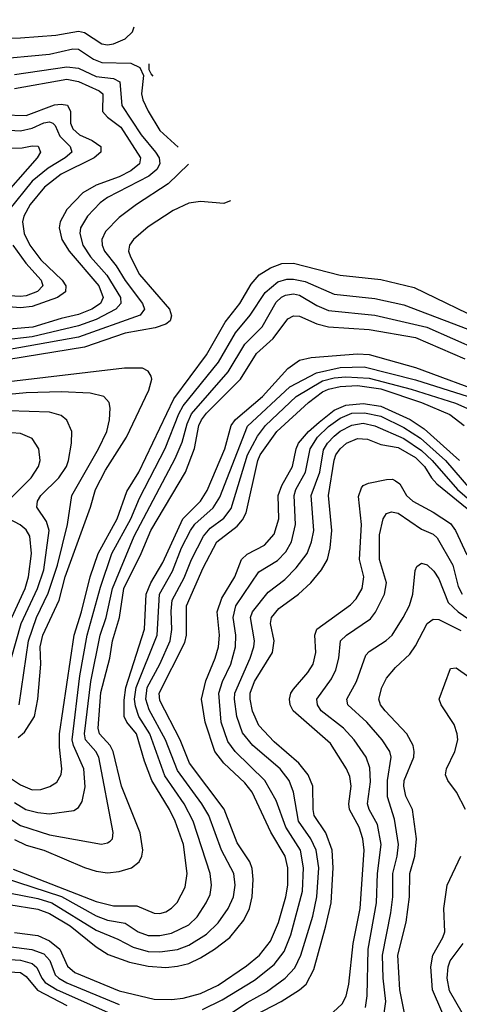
# Model space of a CAD drawing. Header units: inches. Extents: x 1305375 to 1407406, y 744550 to 841633.
# Tile 431 of 509: x 1371927 to 1373440, y 835901 to 839285. Entities that reach past the tile are written whole.
import ezdxf

# ---------------------------------------------------------------- set-up
doc = ezdxf.new("R2010")
doc.units = ezdxf.units.IN
doc.header["$MEASUREMENT"] = 0
doc.layers.add('B3873', color=7, linetype='Continuous')

msp = doc.modelspace()

# ---------------------------------------------------------------- linework, layer by layer
at = {"layer": 'B3873', "color": 5}
for points, elevation in [([(1370864.8, 839285.4), (1370910, 839281.5), (1371110, 839224.7), (1371170, 839215.9), (1371232.2, 839192.2), (1371270, 839190.1), (1371370, 839206.7), (1371410, 839200.7), (1371470, 839181), (1371490, 839179.5), (1371530, 839188.3), (1371590, 839206), (1371707.5, 839207.5), (1371870, 839221.9), (1371930, 839222.8), (1372052.2, 839232.2), (1372130, 839245.6), (1372150, 839241.4), (1372210, 839202.7), (1372230, 839199.1), (1372250, 839202.7), (1372290, 839219.1), (1372315.9, 839244.1), (1372321.2, 839260.5)], 1780), ([(1371830, 839148.3), (1372030, 839167.2), (1372110, 839185.3), (1372130, 839183.9), (1372181.5, 839150), (1372210, 839138), (1372310, 839136.3), (1372340.6, 839120.6), (1372353.4, 839093.4), (1372347.1, 839030), (1372351.3, 839010), (1372370, 838971.2), (1372410, 838904.8), (1372473.1, 838847.2)], 1760), ([(1371910, 839096.5), (1372090, 839123.9), (1372130, 839119.2), (1372190, 839090.1), (1372250, 839083), (1372271.8, 839071.8), (1372278.4, 838990), (1372345.9, 838890), (1372394.2, 838830), (1372407, 838810), (1372409.4, 838790), (1372399.3, 838770), (1372372.3, 838747.7), (1372230, 838673.8), (1372204.2, 838655.8), (1372161.1, 838610), (1372137, 838570), (1372134.3, 838550), (1372145.1, 838510), (1372171, 838470), (1372227.6, 838407.6), (1372274.2, 838330), (1372274.9, 838310), (1372258, 838290), (1372190, 838254.9), (1372130, 838232.8), (1371970, 838195.4), (1371870, 838183.3)], 1740), ([(1372386.8, 839090.9), (1372379.3, 839099.3), (1372372.8, 839112.8), (1372372.7, 839133.9)], 1760), ([(1371910, 839048.4), (1372090, 839080.9), (1372130, 839073.5), (1372200.8, 839040.8), (1372213.6, 839030), (1372212.7, 838970), (1372229.1, 838950), (1372275.6, 838915.6), (1372343.2, 838810), (1372339.4, 838790), (1372310, 838765.4), (1372270, 838744.8), (1372190, 838716.4), (1372145.1, 838690), (1372090, 838633.3), (1372066.7, 838590), (1372063.3, 838570), (1372072, 838530), (1372097.3, 838490), (1372199.5, 838370), (1372214.2, 838330), (1372205.3, 838310), (1372175.5, 838290), (1372130, 838271.6), (1372070, 838258.1), (1371972.1, 838227.9), (1371850, 838217.6)], 1720), ([(1371870, 838958.7), (1371950, 838956.3), (1372047.7, 838992.3), (1372070, 838995.2), (1372092, 838992), (1372102, 838970), (1372102.4, 838930), (1372109.9, 838909.9), (1372133.3, 838890), (1372176.4, 838870), (1372206.2, 838850), (1372206.8, 838830), (1372184.1, 838810), (1372070, 838754.8), (1372013.2, 838710), (1371963.1, 838650), (1371941.6, 838610), (1371937.4, 838590), (1371943.1, 838550), (1371962.8, 838510), (1371999.9, 838459.9), (1372073.4, 838390), (1372086.1, 838370), (1372084.6, 838350), (1372057.9, 838330), (1371970, 838299.4), (1371930, 838294.6), (1371859.1, 838300.9)], 1680), ([(1371870, 838906.4), (1371930, 838903.5), (1371970, 838913), (1372010.4, 838930.4), (1372030, 838934.3), (1372041.5, 838930), (1372050, 838922.2), (1372065.3, 838885.3), (1372101.2, 838850), (1372106.8, 838830), (1372083.4, 838810), (1372025, 838775), (1371970, 838729.9), (1371889.2, 838630)], 1660), ([(1371890, 838843.3), (1371935.4, 838844.6), (1371970, 838852), (1371990.9, 838850.9), (1371998.8, 838830), (1371987.9, 838810), (1371845.1, 838650)], 1640), ([(1372508.7, 838788.5), (1372438.9, 838721.1), (1372329.5, 838650), (1372270, 838605.3), (1372222.8, 838557.2), (1372209.8, 838530.2), (1372210.8, 838510), (1372219.7, 838490), (1372259.8, 838439.8), (1372290, 838389.3), (1372349.7, 838310), (1372357.4, 838290), (1372341.5, 838270), (1372130, 838193.8), (1371750, 838126.8)], 1760), ([(1372652.6, 838663), (1372650, 838661.3), (1372630, 838654.1), (1372550, 838660.2), (1372510, 838654.7), (1372455.2, 838630), (1372370, 838573.8), (1372319.2, 838530), (1372305, 838510), (1372302.3, 838490), (1372308.5, 838470), (1372339.4, 838410), (1372442.9, 838290), (1372450, 838267.6), (1372445.1, 838250), (1372430, 838238.4), (1372394, 838226), (1372290, 838207.5), (1372150, 838159.8), (1371890, 838116.8)], 1780), ([(1371903.8, 838510), (1371948.7, 838448.7), (1372001.1, 838390), (1372006.5, 838370), (1371989, 838351), (1371950, 838335.9), (1371930, 838334.3), (1371770, 838342.8)], 1660), ([(1371861.2, 836701.2), (1371930, 836654.9), (1371970, 836638.5), (1372000.5, 836639.5), (1372031.1, 836648.9), (1372055.3, 836664.7), (1372070, 836690.7), (1372072.5, 836710), (1372064.1, 836784.1), (1372064.5, 836830), (1372115, 837170), (1372140.6, 837250), (1372169.7, 837370), (1372197.7, 837450), (1372263.4, 837570), (1372296.1, 837663.9), (1372337.3, 837730), (1372458.1, 837981.9), (1372570, 838133.6), (1372634.4, 838245.6), (1372684.8, 838310), (1372723.8, 838376.2), (1372752, 838408), (1372790, 838432.9), (1372830, 838447.6), (1372870, 838448.3), (1373030, 838407.3), (1373170, 838392.7), (1373284.8, 838364.8), (1373541.4, 838241.4)], 1780), ([(1371910, 836594.9), (1371948.7, 836570), (1371990, 836559.5), (1372030, 836555.7), (1372113.6, 836566.4), (1372130, 836577.5), (1372142.3, 836597.7), (1372152.2, 836647.8), (1372147.9, 836710), (1372112.8, 836790), (1372108.3, 836810), (1372134.9, 837030), (1372160.1, 837170), (1372205, 837334.9), (1372244.9, 837450), (1372310, 837570), (1372339.4, 837640.6), (1372428.3, 837811.7), (1372474.6, 837930), (1372490, 837958.3), (1372611.6, 838108.4), (1372670, 838208.9), (1372720.3, 838270), (1372772.5, 838347.5), (1372816, 838384), (1372846.6, 838393.4), (1372870, 838393.8), (1372910, 838385.7), (1373010, 838342.3), (1373150, 838327.3), (1373250, 838304.8), (1373470, 838221.1)], 1760), ([(1371897.4, 836537.4), (1371930, 836515.2), (1372030, 836483.6), (1372208.4, 836451.6), (1372230, 836455.2), (1372238.6, 836461.4), (1372246.4, 836470), (1372249, 836491), (1372199.9, 836750), (1372189.2, 836770), (1372154.4, 836810), (1372150.7, 836830), (1372171.8, 837010), (1372204.5, 837170), (1372224.6, 837230), (1372246.5, 837330), (1372321.9, 837510), (1372463, 837777), (1372487.1, 837832.9), (1372503.8, 837896.2), (1372518.7, 837930), (1372644.7, 838075.3), (1372701.7, 838170), (1372761.9, 838230), (1372810, 838313.8), (1372828.3, 838331.7), (1372841.7, 838338.3), (1372870, 838343), (1372890, 838338), (1372950, 838302.6), (1372990, 838285.8), (1373150, 838269.5), (1373328.8, 838228.8), (1373505.1, 838150)], 1740), ([(1371910, 836467.3), (1371950, 836448.2), (1372010.5, 836430.5), (1372150, 836371.3), (1372190, 836358.9), (1372230, 836352.9), (1372270, 836357.1), (1372312.4, 836370), (1372338, 836390), (1372348.3, 836410), (1372351.2, 836430), (1372341.6, 836490), (1372277.9, 836650), (1372248.6, 836770), (1372238.7, 836790), (1372202.3, 836830), (1372197, 836850), (1372207.1, 836972.9), (1372237.2, 837090), (1372246.8, 837150), (1372270.6, 837230), (1372285.5, 837330), (1372345.1, 837450), (1372379.2, 837530), (1372498.3, 837730), (1372529, 837811), (1372544.1, 837890), (1372552.7, 837910), (1372570, 837933.3), (1372687.6, 838050), (1372742.1, 838137.9), (1372799.2, 838190), (1372850, 838257.3), (1372870, 838267.4), (1372890, 838266.1), (1372950, 838240.1), (1372990, 838229.2), (1373130, 838220.9), (1373290, 838193.2), (1373459.3, 838119.3)], 1720), ([(1371905, 836365), (1372190, 836253.9), (1372250, 836239.4), (1372330, 836239.2), (1372390, 836213.4), (1372410, 836212.3), (1372430, 836218.4), (1372450, 836230.8), (1372469.2, 836250.8), (1372497.2, 836302.8), (1372504, 836350), (1372491.1, 836450), (1372462, 836530), (1372443.1, 836570), (1372382.5, 836670), (1372356.9, 836736.9), (1372329.9, 836830), (1372296.3, 836870), (1372286.9, 836890), (1372286.6, 836946.6), (1372293.1, 836990), (1372356.7, 837190), (1372362.7, 837310), (1372378.9, 837350), (1372419.9, 837419.9), (1372488.5, 837570), (1372549.6, 837630.4), (1372572.6, 837667.4), (1372633.2, 837810), (1372655.4, 837890), (1372670, 837910.6), (1372762.8, 837990), (1372850, 838086.6), (1372890, 838115.3), (1372930, 838124.1), (1373090, 838136.3), (1373130, 838134), (1373290, 838089.2), (1373550, 837993.5)], 1680), ([(1371870, 836336.7), (1372070.9, 836270.9), (1372190, 836204.4), (1372230, 836190), (1372290, 836179.3), (1372334.6, 836150), (1372370, 836137.7), (1372410, 836136.8), (1372450, 836145.4), (1372510, 836174.4), (1372538.1, 836201.9), (1372569.5, 836250), (1372582.4, 836277.6), (1372587.8, 836310), (1372582.9, 836350), (1372524.6, 836530), (1372493, 836590), (1372426.6, 836686.6), (1372374.8, 836830), (1372337.5, 836890), (1372325.4, 836925.4), (1372322.8, 836950), (1372328.1, 836990), (1372400.8, 837170), (1372408.8, 837310), (1372453.8, 837390), (1372484.3, 837470), (1372515.5, 837530), (1372530, 837551.1), (1372592.9, 837607.1), (1372615.7, 837644.3), (1372711.6, 837888.4), (1372856.8, 838023.2), (1372948.6, 838071.4), (1373030, 838090.2), (1373112.4, 838092.4), (1373290, 838047.3), (1373471.2, 837990)], 1660), ([(1371921.9, 836818.1), (1371944, 836836), (1371978.1, 836890), (1371990.2, 836950), (1371999.9, 837070), (1371998.1, 837130), (1372007, 837170), (1372063, 837290), (1372084.4, 837370), (1372171.2, 837610), (1372188.6, 837670), (1372223.2, 837736.8), (1372294.4, 837850), (1372371.5, 838011.5), (1372382.4, 838050), (1372380.2, 838060.2), (1372370, 838077.5), (1372350, 838087), (1372287.6, 838087.6), (1371890, 838040.2)], 1820), ([(1371890, 836283.3), (1371990, 836264.7), (1372037.7, 836250), (1372190, 836155.5), (1372265, 836125), (1372317.4, 836097.4), (1372370, 836082.6), (1372410, 836080.7), (1372470.6, 836089.4), (1372510, 836104.2), (1372570, 836141.6), (1372610, 836181.2), (1372645.4, 836230), (1372662.7, 836270), (1372668.4, 836310), (1372664.6, 836350), (1372621.7, 836430), (1372578.7, 836550), (1372554.4, 836590), (1372470, 836704.8), (1372429.3, 836810), (1372373.1, 836913.1), (1372361.1, 836950), (1372365.9, 836990), (1372410.2, 837070), (1372445.8, 837150), (1372451.1, 837188.9), (1372448.2, 837251.8), (1372451.8, 837290), (1372493.1, 837366.9), (1372518.4, 837430), (1372559.9, 837510), (1372582.9, 837537.1), (1372630, 837571.9), (1372655.4, 837604.6), (1372711.5, 837790), (1372745.8, 837854.2), (1372773.8, 837890), (1372879, 837990), (1372970, 838043.7), (1373010, 838054.1), (1373050, 838058.1), (1373130, 838053.5), (1373275.1, 838015.1), (1373426.9, 837966.9), (1373466, 837950)], 1640), ([(1371890, 836243.4), (1371990, 836227.3), (1372030, 836212.8), (1372101.6, 836170), (1372190, 836097.7), (1372231.5, 836071.5), (1372305.1, 836045.1), (1372370, 836031.4), (1372430, 836027.4), (1372470, 836031.2), (1372510, 836041.1), (1372550, 836059.9), (1372598.4, 836090), (1372650.3, 836130), (1372698.6, 836190), (1372718.5, 836230), (1372727.3, 836270), (1372731.1, 836330), (1372727.6, 836367.6), (1372719.9, 836390), (1372675.7, 836455.7), (1372631.2, 836571.2), (1372512.2, 836730), (1372479.5, 836810), (1372410, 836945.2), (1372407.3, 836970), (1372495.9, 837144.1), (1372501.3, 837170), (1372501.6, 837270), (1372558.9, 837401.1), (1372605.6, 837490), (1372675.9, 837544.1), (1372694.3, 837565.7), (1372707, 837590), (1372746.7, 837770), (1372754.8, 837790), (1372811.9, 837870), (1372921, 837970), (1372970, 838006.1), (1372990, 838015.7), (1373030, 838024.3), (1373090, 838027.8), (1373170, 838016.5), (1373310.6, 837970), (1373408.1, 837928.1), (1373457.5, 837890)], 1620), ([(1371926.1, 836930), (1371957.1, 837150), (1371985.1, 837230), (1372025.9, 837314.1), (1372057.6, 837410), (1372091.4, 837550), (1372106.3, 837650), (1372198.7, 837810), (1372227.3, 837870), (1372236.7, 837910), (1372239, 837950), (1372235.8, 837970), (1372217.4, 837990), (1372170, 838002), (1372070, 838006.1), (1371950, 838002.8), (1371890, 837996.5)], 1840), ([(1371865.6, 836974.4), (1371932.8, 837210), (1371988.5, 837330), (1372010, 837394), (1372028.3, 837530), (1372019.8, 837559.8), (1371986, 837610), (1371988.9, 837630), (1372000.4, 837650), (1372062.4, 837710), (1372088.2, 837750), (1372095.1, 837770), (1372106.1, 837830), (1372106.7, 837870), (1372090, 837908.7), (1372070, 837924.7), (1372030, 837936.6), (1371890, 837941.1)], 1860), ([(1371910, 836148), (1371990, 836137.3), (1372030, 836119.1), (1372065.8, 836090), (1372091.7, 836031.7), (1372117.7, 836010), (1372270, 835947.1), (1372390, 835918.3), (1372450, 835916.8), (1372490, 835921.5), (1372550, 835938.2), (1372610, 835966.5), (1372707.6, 836032.4), (1372752.4, 836070), (1372790, 836117.3), (1372818, 836182), (1372843.3, 836270), (1372850.2, 836310), (1372850.5, 836370), (1372841, 836410), (1372791.9, 836491.9), (1372727.9, 836630), (1372702.3, 836662.3), (1372629.5, 836729.5), (1372599.2, 836770), (1372565.5, 836870), (1372553, 836950), (1372567.6, 837012.4), (1372599.9, 837090), (1372611.7, 837130), (1372614.8, 837170), (1372607, 837250), (1372623.6, 837296.4), (1372667.6, 837370), (1372691.1, 837430), (1372710, 837447.5), (1372770, 837478.9), (1372803.1, 837516.9), (1372819.5, 837570), (1372817.5, 837650), (1372830, 837683.6), (1372866.1, 837750), (1372878.6, 837810), (1372887.3, 837830), (1372920.9, 837870), (1372957.6, 837902.4), (1373010, 837942.8), (1373050, 837960.4), (1373110, 837966.3), (1373170, 837956.9), (1373271.1, 837911.1), (1373318.9, 837878.9), (1373441.1, 837770)], 1580), ([(1372556.7, 835883.3), (1372624, 835916), (1372735.9, 835984.1), (1372802.8, 836037.2), (1372837.4, 836082.6), (1372860, 836140), (1372901.1, 836290), (1372904.3, 836370), (1372894.1, 836430), (1372843.2, 836510), (1372810, 836601.6), (1372771.1, 836670), (1372668.7, 836770), (1372644.2, 836804.2), (1372620.4, 836870), (1372613, 836970), (1372625.5, 837010), (1372653.5, 837070), (1372669.9, 837130), (1372671.7, 837170), (1372661.8, 837230), (1372671.6, 837270), (1372750, 837387.1), (1372814.2, 837425.8), (1372843.6, 837456.4), (1372863.3, 837490), (1372876.6, 837550), (1372871.7, 837650), (1372877.8, 837670), (1372910.5, 837730), (1372926.7, 837810), (1372952.1, 837850), (1372990, 837886.4), (1373030, 837916.1), (1373070, 837932.4), (1373114.5, 837934.5), (1373170, 837922), (1373250, 837883.4), (1373306.6, 837846.6), (1373393.3, 837770), (1373478.7, 837670)], 1560), ([(1371886.9, 837630), (1371966.3, 837710), (1371992.3, 837750), (1371997.4, 837770), (1371993.7, 837810), (1371970, 837846), (1371930, 837862.7), (1371868, 837868)], 1880), ([(1372639.6, 835860.4), (1372710, 835907.3), (1372776.6, 835943.4), (1372841.3, 835990), (1372874, 836026), (1372895.2, 836070), (1372935.8, 836204.2), (1372950.5, 836270), (1372956.5, 836370), (1372947.3, 836430), (1372929.4, 836469.4), (1372887.2, 836530), (1372869.5, 836630), (1372854.5, 836670), (1372823.7, 836710), (1372730, 836790.7), (1372694.4, 836834.4), (1372675.2, 836890), (1372666.4, 836950), (1372668.1, 836970), (1372720.7, 837090), (1372733.7, 837130), (1372735.8, 837150), (1372722.2, 837230), (1372728.3, 837250), (1372782.9, 837317.1), (1372839.4, 837360.6), (1372879.4, 837400.6), (1372916.7, 837450), (1372931.7, 837490), (1372939.2, 837530), (1372930.8, 837650), (1372960, 837730), (1372973, 837807), (1372987.3, 837830), (1373010, 837853.9), (1373030, 837871.3), (1373070, 837892), (1373110, 837898), (1373150, 837889.1), (1373250, 837845.8), (1373310, 837803.9), (1373347.2, 837770), (1373433.8, 837670), (1373527.2, 837590)], 1540), ([(1372737, 835863), (1372827.7, 835910), (1372890.4, 835950), (1372913.7, 835970), (1372939.2, 836020.8), (1372981.4, 836170), (1372998.8, 836250), (1373006.5, 836370), (1373002.4, 836430), (1372981.5, 836490), (1372941.2, 836550), (1372936.9, 836570), (1372936.1, 836650), (1372920.1, 836690), (1372887.8, 836730), (1372803.3, 836803.3), (1372750, 836859.4), (1372728.8, 836908.8), (1372720.5, 836950), (1372721.1, 836970), (1372735.8, 837010), (1372797.6, 837110), (1372803, 837150), (1372790.3, 837210), (1372794.4, 837230), (1372819.1, 837260.9), (1372886.6, 837310), (1372929.9, 837350), (1372966.3, 837393.7), (1372986.3, 837430), (1372996.4, 837470), (1373001.9, 837530), (1372990.2, 837650), (1373010, 837771.1), (1373015.7, 837790), (1373030, 837810.7), (1373052.1, 837830), (1373090, 837845.4), (1373123.9, 837843.9), (1373170, 837824.8), (1373230, 837815), (1373290, 837780.6), (1373320.6, 837750), (1373344.4, 837710), (1373362.6, 837690), (1373486, 837590)], 1520), ([(1373006.5, 835873.5), (1373037.4, 835902.6), (1373050.8, 835929.2), (1373060.1, 835970), (1373075.5, 836110), (1373098.8, 836230), (1373112.8, 836430), (1373108.4, 836470), (1373095.4, 836510), (1373062.7, 836570), (1373059.9, 836590), (1373068.3, 836650), (1373063.3, 836683.3), (1373052.4, 836710), (1372997.2, 836797.2), (1372868.6, 836910), (1372858.1, 836930), (1372855.4, 836950), (1372860.6, 836970), (1372870, 836984.4), (1372919.2, 837040.8), (1372937, 837070), (1372946.6, 837110), (1372943.1, 837170), (1372950.4, 837190), (1373065.7, 837274.3), (1373085, 837294.9), (1373106.1, 837330), (1373111.4, 837370), (1373096.8, 837430), (1373104.1, 837550), (1373093.6, 837646.4), (1373103.5, 837676.5), (1373110, 837684.2), (1373128.3, 837691.7), (1373190, 837705.3), (1373210, 837705.4), (1373220.7, 837700.7), (1373235.4, 837690), (1373258.2, 837650), (1373280.3, 837630), (1373350, 837592.9), (1373410, 837553.3), (1373427.2, 837530), (1373465.9, 837445.9)], 1480), ([(1371899.9, 837230), (1371946, 837330), (1371957.9, 837370), (1371967.6, 837450), (1371962.6, 837510), (1371950, 837531.8), (1371928.8, 837548.8), (1371889.9, 837570)], 1880), ([(1373117.6, 835890), (1373122.9, 835930), (1373126.2, 836090), (1373154.9, 836250), (1373158.9, 836350), (1373171.4, 836450), (1373158.8, 836518.8), (1373130.7, 836570), (1373124.5, 836590), (1373134.2, 836665.8), (1373133, 836713), (1373119.7, 836750), (1373078.3, 836810), (1373041.7, 836850), (1372965, 836910), (1372951.8, 836930), (1372950.4, 836950), (1373000.1, 837019.9), (1373015.7, 837050), (1373026, 837090), (1373031.2, 837150), (1373052.3, 837170), (1373134.6, 837225.4), (1373151.8, 837248.2), (1373183, 837310), (1373189.5, 837350), (1373165.5, 837430), (1373165.8, 837514.1), (1373178.6, 837570), (1373190, 837587.8), (1373206.6, 837593.4), (1373230, 837589.5), (1373310, 837534.4), (1373350, 837516.5), (1373364.7, 837504.7), (1373418.1, 837410), (1373436.8, 837336.8), (1373450.2, 837310.2)], 1460), ([(1373181.5, 835870), (1373187.5, 835910), (1373178.1, 835990), (1373176.4, 836070), (1373204.9, 836215.1), (1373211.4, 836270), (1373211.1, 836350), (1373226.7, 836410), (1373230.8, 836450), (1373217.3, 836537.3), (1373193.7, 836613.7), (1373193.3, 836670), (1373206.2, 836750), (1373201.5, 836770), (1373175.3, 836810), (1373121.8, 836870), (1373056.7, 836930), (1373052.8, 836950), (1373086.9, 837010), (1373119, 837101), (1373130, 837113.8), (1373188.9, 837151.1), (1373209.2, 837170), (1373247.6, 837230), (1373268.7, 837271.3), (1373280.7, 837310), (1373288.6, 837391.4), (1373294.7, 837405.3), (1373310, 837417.6), (1373330, 837410.9), (1373352.9, 837390), (1373370, 837363), (1373402.2, 837282.2), (1373436, 837250), (1373494.8, 837210)], 1440), ([(1373252.3, 835870), (1373235.4, 835950), (1373228.4, 836070), (1373257.5, 836182.5), (1373268.8, 836270), (1373269.6, 836350), (1373287.1, 836410), (1373293.1, 836470), (1373278.8, 836570), (1373256.5, 836616.5), (1373249.4, 836650), (1373250.9, 836670), (1373283.8, 836750), (1373285.6, 836770), (1373281.5, 836790), (1373259.9, 836830), (1373185, 836910), (1373169.4, 836930), (1373163.9, 836950), (1373173.9, 836990), (1373190, 837021.8), (1373221.1, 837058.9), (1373270, 837104.6), (1373290, 837133.5), (1373330, 837210.1), (1373350, 837224.3), (1373370, 837223.2), (1373445.2, 837185.2)], 1420), ([(1373461.6, 836570), (1373430.4, 836630), (1373400.6, 836670), (1373393.3, 836690), (1373396.2, 836710), (1373425.2, 836770), (1373434.9, 836810), (1373433.5, 836830), (1373422.3, 836862.3), (1373377.6, 836930), (1373371.6, 836950), (1373410, 837055.3), (1373430, 837057.6), (1373524.4, 836990)], 1380), ([(1373409.5, 835810), (1373348.5, 835950), (1373342.9, 836030), (1373349.6, 836070), (1373384, 836130), (1373390.3, 836150), (1373386.6, 836230), (1373399, 836310), (1373445.8, 836410)], 1380), ([(1373450, 835871.9), (1373406.9, 835946.9), (1373398.2, 835990), (1373401.9, 836030), (1373408.5, 836050), (1373454.2, 836110)], 1360), ([(1371890, 836099.7), (1371969, 836089), (1372010, 836074.7), (1372031.1, 836051.1), (1372050, 836001.9), (1372061.7, 835990), (1372090, 835974), (1372270, 835899.6)], 1560), ([(1371857.2, 836057.2), (1371930, 836052.1), (1371970, 836040.4), (1371986.7, 836026.7), (1372003.8, 835990), (1372015.6, 835975.6), (1372055.9, 835950), (1372250, 835864.3)], 1540), ([(1371830, 836016.2), (1371930, 836009.5), (1371950, 835996.8), (1371989.2, 835949.2), (1372090, 835896.6)], 1520)]:
    msp.add_lwpolyline(points, dxfattribs=dict(at, elevation=elevation))

doc.saveas('drawing.dxf')
